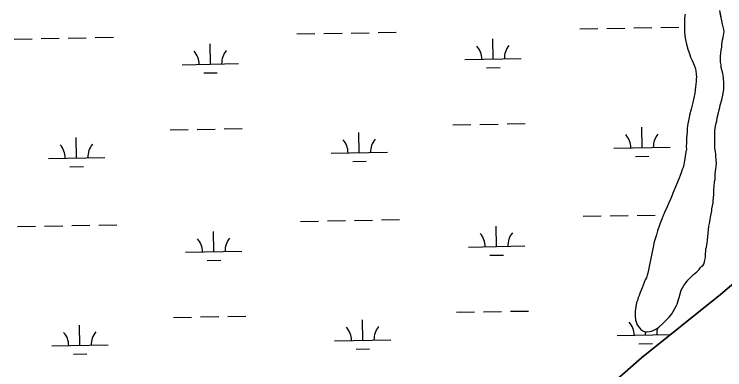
# Model space of a CAD drawing. Extents: x 3957609 to 3995875, y 234277 to 260273.
# Drawn here: x 3975068 to 3976329, y 252566 to 253197 of the extents above; entities that cross this region are included whole.
import ezdxf

# ---------------------------------------------------------------- set-up
doc = ezdxf.new("R2010")
doc.units = 0
doc.layers.add('V-TOPO-SHOR', color=7, linetype='Continuous')
doc.layers.add('V-WETL-SWMP', color=7, linetype='Continuous')

msp = doc.modelspace()

# ---------------------------------------------------------------- linework, layer by layer
at = {"layer": 'V-TOPO-SHOR'}
for points in [[(3976258.666, 253197.034), (3976257.89, 253190.337), (3976257.505, 253184.822), (3976257.521, 253174.189), (3976257.925, 253169.462), (3976257.931, 253164.737), (3976259.129, 253154.497), (3976261.116, 253143.866), (3976263.493, 253134.814), (3976265.867, 253128.514), (3976267.055, 253124.578), (3976268.638, 253120.642), (3976271.007, 253115.919), (3976273.774, 253109.621), (3976277.336, 253099.781), (3976278.128, 253096.631), (3976278.139, 253090.329), (3976278.933, 253085.211), (3976278.546, 253082.059), (3976278.552, 253078.121), (3976277.774, 253072.213), (3976277.387, 253067.879), (3976275.828, 253056.849), (3976272.312, 253040.301), (3976269.574, 253028.48), (3976266.834, 253017.84), (3976266.053, 253013.509), (3976264.88, 253008.387), (3976263.317, 252999.718), (3976262.541, 252993.416), (3976262.547, 252988.689), (3976261.386, 252976.477), (3976261.392, 252972.145), (3976261.005, 252968.598), (3976260.622, 252961.903), (3976261.023, 252957.179), (3976259.85, 252952.843), (3976257.904, 252936.692), (3976257.124, 252933.541), (3976256.735, 252930.389), (3976255.166, 252924.871), (3976253.597, 252921.324), (3976252.424, 252916.991), (3976250.071, 252910.685), (3976248.502, 252905.956), (3976243.794, 252894.526), (3976236.73, 252879.154), (3976235.554, 252875.607), (3976233.199, 252869.696), (3976229.669, 252862.207), (3976226.922, 252855.112), (3976222.212, 252844.864), (3976219.467, 252837.772), (3976217.503, 252833.434), (3976215.937, 252829.101), (3976213.19, 252822.4), (3976210.055, 252812.549), (3976208.097, 252805.457), (3976204.959, 252796.785), (3976203.395, 252790.877), (3976202.612, 252786.541), (3976194.795, 252749.505), (3976194.406, 252746.355), (3976192.452, 252737.293), (3976191.277, 252733.746), (3976190.101, 252729.017), (3976188.139, 252725.47), (3976182.646, 252711.677), (3976179.116, 252703.399), (3976177.156, 252697.881), (3976175.585, 252694.334)], [(3976283.818, 252744.135), (3976285.782, 252746.896), (3976288.534, 252749.659), (3976290.893, 252751.631), (3976292.464, 252754.39), (3976294.031, 252760.696), (3976294.811, 252765.027), (3976294.805, 252768.967), (3976295.575, 252779.996), (3976296.751, 252783.543), (3976297.533, 252787.088), (3976297.92, 252791.028), (3976298.7, 252795.755), (3976301.023, 252820.573), (3976301.803, 252825.3), (3976303.368, 252831.999), (3976304.148, 252836.725), (3976306.493, 252848.151), (3976306.487, 252851.696), (3976308.441, 252861.94), (3976308.435, 252865.879), (3976309.598, 252877.303), (3976309.981, 252883.211), (3976309.975, 252887.149), (3976310.364, 252890.694), (3976311.136, 252900.15), (3976311.916, 252903.695), (3976312.301, 252909.208), (3976312.295, 252913.149), (3976312.68, 252918.664), (3976314.237, 252931.269), (3976314.222, 252939.146), (3976313.428, 252944.659), (3976313.419, 252948.991), (3976313.02, 252952.929), (3976311.828, 252959.229), (3976311.822, 252963.56), (3976311.421, 252967.498), (3976311.402, 252978.527), (3976311.789, 252983.254), (3976311.779, 252989.951), (3976312.553, 252998.223), (3976314.12, 253003.74), (3976314.9, 253007.678), (3976315.68, 253012.8), (3976317.245, 253019.497), (3976319.201, 253027.378), (3976320.376, 253031.318), (3976321.159, 253035.259), (3976323.899, 253045.109), (3976326.637, 253056.142), (3976327.413, 253064.021), (3976327.393, 253077.017), (3976326.992, 253081.351), (3976326.985, 253084.501), (3976325.793, 253091.589), (3976323.018, 253102.611), (3976322.617, 253107.338), (3976321.822, 253112.063), (3976321.421, 253117.183), (3976321.411, 253122.303), (3976322.576, 253132.938), (3976323.75, 253138.453), (3976324.135, 253143.18), (3976325.304, 253151.454), (3976326.477, 253155.79), (3976328.036, 253166.425), (3976327.637, 253169.577), (3976325.259, 253179.024), (3976321.288, 253199.5)], [(3975652.491, 252219.849), (3975667.824, 252238.097), (3975684.776, 252250.631), (3975700.304, 252260.66), (3975714.224, 252268.899), (3975726.897, 252276.782), (3975740.815, 252287.165), (3975755.442, 252300.41), (3975770.96, 252315.62), (3975785.588, 252329.221), (3975803.961, 252347.116), (3975822.338, 252362.509), (3975840.897, 252374.867), (3975878.209, 252390.112), (3975898.738, 252400.327), (3975959.072, 252431.869), (3975987.095, 252446.919), (3976035.825, 252473.439), (3976078.477, 252501.914), (3976118.626, 252532.171), (3976181.422, 252587.117), (3976321.482, 252699.716), (3976417.11, 252780.801)], [(3976175.585, 252694.334), (3976174.018, 252688.819), (3976172.449, 252685.272), (3976170.111, 252670.301), (3976170.125, 252662.029), (3976170.924, 252654.154), (3976171.716, 252651.005), (3976173.299, 252646.673), (3976175.274, 252643.527), (3976180.009, 252637.625), (3976183.558, 252635.27), (3976187.893, 252633.308), (3976191.439, 252633.312), (3976195.377, 252633.711), (3976198.92, 252634.506), (3976203.249, 252636.087), (3976207.972, 252638.854), (3976211.906, 252641.617), (3976219.379, 252647.931), (3976230.783, 252659.371), (3976233.142, 252662.131), (3976235.106, 252665.285), (3976237.856, 252669.228), (3976243.353, 252679.871), (3976244.924, 252682.632), (3976246.489, 252688.936), (3976248.449, 252694.453), (3976251.578, 252707.456), (3976256.293, 252715.341), (3976258.652, 252718.494), (3976263.762, 252724.804), (3976273.985, 252735.061), (3976279.49, 252739.796), (3976283.818, 252744.135)]]:
    msp.add_lwpolyline(points, dxfattribs=at)
at = {"layer": 'V-WETL-SWMP'}
for p, q in [((3976119.683, 253171.783), (3976151.678, 253172.364)), ((3976167.675, 253172.655), (3976199.67, 253173.237)), ((3976215.667, 253173.528), (3976247.662, 253174.11)), ((3975569.866, 253161.785), (3975601.861, 253162.367)), ((3975617.858, 253162.658), (3975649.853, 253163.24)), ((3975665.85, 253163.531), (3975697.845, 253164.112)), ((3975713.842, 253164.403), (3975745.837, 253164.985)), ((3976071.691, 253170.91), (3976103.686, 253171.492)), ((3975068.041, 253152.66), (3975100.036, 253153.242)), ((3975116.033, 253153.533), (3975148.028, 253154.115)), ((3975164.025, 253154.406), (3975196.02, 253154.988)), ((3975212.017, 253155.278), (3975244.012, 253155.86)), ((3975918.047, 253117.366), (3975917.393, 253153.36)), ((3975416.222, 253108.241), (3975415.568, 253144.235)), ((3975366.23, 253107.332), (3975466.214, 253109.15)), ((3975868.056, 253116.457), (3975968.039, 253118.275)), ((3975906.33, 253101.719), (3975930.326, 253102.156)), ((3975404.505, 253092.595), (3975428.501, 253093.031)), ((3975846.75, 253000.618), (3975878.745, 253001.2)), ((3975894.742, 253001.491), (3975926.737, 253002.073)), ((3975942.734, 253002.364), (3975974.729, 253002.945)), ((3976182.383, 252960.284), (3976181.728, 252996.278)), ((3975344.925, 252991.494), (3975376.92, 252992.075)), ((3975392.917, 252992.366), (3975424.912, 252992.948)), ((3975440.909, 252993.239), (3975472.904, 252993.821)), ((3975680.558, 252951.159), (3975679.903, 252987.153)), ((3975178.733, 252942.034), (3975178.078, 252978.028)), ((3976132.391, 252959.375), (3976232.374, 252961.193)), ((3975630.566, 252950.25), (3975730.549, 252952.068)), ((3976170.665, 252944.637), (3976194.661, 252945.073)), ((3975128.741, 252941.125), (3975228.724, 252942.943)), ((3975668.84, 252935.512), (3975692.836, 252935.949)), ((3975167.015, 252926.387), (3975191.011, 252926.824)), ((3975671.898, 252830.91), (3975703.893, 252831.492)), ((3975719.89, 252831.783), (3975751.885, 252832.365)), ((3976077.739, 252838.29), (3976109.734, 252838.872)), ((3976125.731, 252839.163), (3976157.726, 252839.744)), ((3976173.723, 252840.035), (3976205.718, 252840.617)), ((3975074.089, 252820.04), (3975106.084, 252820.622)), ((3975122.081, 252820.913), (3975154.076, 252821.495)), ((3975170.073, 252821.786), (3975202.068, 252822.368)), ((3975218.065, 252822.658), (3975250.06, 252823.24)), ((3975575.914, 252829.165), (3975607.909, 252829.747)), ((3975623.906, 252830.038), (3975655.901, 252830.62)), ((3975924.095, 252784.746), (3975923.441, 252820.74)), ((3975422.27, 252775.621), (3975421.616, 252811.615)), ((3975874.104, 252783.837), (3975974.087, 252785.655)), ((3975372.279, 252774.712), (3975472.262, 252776.53)), ((3975912.378, 252769.099), (3975936.374, 252769.536)), ((3975410.553, 252759.974), (3975434.549, 252760.411)), ((3975852.798, 252667.998), (3975884.793, 252668.58)), ((3975900.79, 252668.871), (3975932.785, 252669.453)), ((3975948.782, 252669.744), (3975980.777, 252670.325)), ((3975350.973, 252658.874), (3975382.968, 252659.455)), ((3975398.965, 252659.746), (3975430.96, 252660.328)), ((3975446.957, 252660.619), (3975478.952, 252661.201)), ((3975184.781, 252609.414), (3975184.126, 252645.408)), ((3975686.606, 252618.539), (3975685.951, 252654.533)), ((3976188.431, 252627.664), (3976188.328, 252633.308)), ((3975636.614, 252617.63), (3975736.597, 252619.448)), ((3976138.439, 252626.754), (3976232.861, 252628.471)), ((3975134.789, 252608.505), (3975234.772, 252610.323)), ((3976176.713, 252612.017), (3976200.709, 252612.453)), ((3975173.063, 252593.767), (3975197.059, 252594.204)), ((3975674.888, 252602.892), (3975698.884, 252603.328))]:
    msp.add_line(p, q, dxfattribs=at)
for points in [[(3976258.667, 253197.035), (3976257.89, 253190.338), (3976257.505, 253184.823), (3976257.522, 253174.189), (3976257.924, 253169.463), (3976257.931, 253164.737), (3976259.13, 253154.498), (3976261.116, 253143.867), (3976263.494, 253134.813), (3976265.867, 253128.515), (3976267.055, 253124.578), (3976268.637, 253120.642), (3976271.008, 253115.919), (3976273.775, 253109.622), (3976277.335, 253099.781), (3976278.128, 253096.632), (3976278.138, 253090.33), (3976278.934, 253085.211), (3976278.546, 253082.06), (3976278.552, 253078.121), (3976277.774, 253072.212), (3976277.387, 253067.879), (3976275.829, 253056.848), (3976272.311, 253040.3), (3976269.573, 253028.48), (3976266.833, 253017.841), (3976266.053, 253013.508), (3976264.879, 253008.386), (3976263.318, 252999.718), (3976262.54, 252993.415), (3976262.548, 252988.689), (3976261.386, 252976.477), (3976261.393, 252972.145), (3976261.005, 252968.599), (3976260.622, 252961.903), (3976261.023, 252957.178), (3976259.849, 252952.843), (3976257.905, 252936.692), (3976257.123, 252933.54), (3976256.734, 252930.388), (3976255.167, 252924.872), (3976253.598, 252921.324), (3976252.423, 252916.99), (3976250.07, 252910.684), (3976248.502, 252905.956), (3976243.794, 252894.526), (3976236.73, 252879.154), (3976235.554, 252875.607), (3976233.2, 252869.696), (3976229.668, 252862.207), (3976226.922, 252855.113), (3976222.212, 252844.865), (3976219.467, 252837.771), (3976217.504, 252833.435), (3976215.936, 252829.1), (3976213.19, 252822.4), (3976210.055, 252812.549), (3976208.097, 252805.456), (3976204.96, 252796.786), (3976203.394, 252790.876), (3976202.613, 252786.542), (3976194.796, 252749.506), (3976194.407, 252746.355), (3976192.452, 252737.293), (3976191.276, 252733.746), (3976190.102, 252729.018), (3976188.139, 252725.47), (3976182.647, 252711.676), (3976179.116, 252703.399), (3976177.155, 252697.882), (3976175.585, 252694.335), (3976174.019, 252688.818), (3976172.449, 252685.271), (3976170.11, 252670.301), (3976170.124, 252662.03), (3976170.924, 252654.154)], [(3976170.924, 252654.154), (3976171.717, 252651.004), (3976173.299, 252646.674), (3976175.274, 252643.527), (3976180.009, 252637.626), (3976183.558, 252635.269), (3976187.894, 252633.307), (3976191.438, 252633.312), (3976195.376, 252633.712), (3976198.92, 252634.506), (3976203.25, 252636.088), (3976207.972, 252638.853), (3976211.906, 252641.616), (3976219.379, 252647.93), (3976230.782, 252659.37), (3976233.141, 252662.131), (3976235.105, 252665.285), (3976237.856, 252669.228), (3976243.353, 252679.871), (3976244.924, 252682.631), (3976246.489, 252688.935), (3976248.449, 252694.452), (3976251.579, 252707.455), (3976256.293, 252715.34), (3976258.651, 252718.494), (3976263.761, 252724.804), (3976273.985, 252735.061), (3976279.491, 252739.796), (3976283.817, 252744.136), (3976285.782, 252746.896), (3976288.534, 252749.658), (3976290.894, 252751.631), (3976292.465, 252754.39), (3976294.03, 252760.695), (3976294.811, 252765.028), (3976294.805, 252768.967), (3976295.575, 252779.996), (3976296.751, 252783.543), (3976297.533, 252787.089), (3976297.92, 252791.028), (3976298.7, 252795.756), (3976301.023, 252820.573), (3976301.803, 252825.3), (3976303.368, 252831.998), (3976304.148, 252836.726), (3976306.493, 252848.152), (3976306.487, 252851.696), (3976308.44, 252861.94), (3976308.434, 252865.878), (3976309.597, 252877.302), (3976309.981, 252883.211), (3976309.975, 252887.149), (3976310.363, 252890.695), (3976311.135, 252900.149), (3976311.917, 252903.695), (3976312.302, 252909.209), (3976312.296, 252913.148), (3976312.681, 252918.663), (3976314.236, 252931.269), (3976314.223, 252939.146), (3976313.427, 252944.659), (3976313.42, 252948.991), (3976313.02, 252952.929), (3976311.828, 252959.229), (3976311.821, 252963.561), (3976311.421, 252967.499), (3976311.403, 252978.527), (3976311.789, 252983.254), (3976311.778, 252989.95), (3976312.553, 252998.222), (3976314.119, 253003.739), (3976314.901, 253007.679), (3976315.68, 253012.8), (3976317.245, 253019.498), (3976319.201, 253027.378), (3976320.377, 253031.319), (3976321.158, 253035.259), (3976323.899, 253045.11), (3976326.638, 253056.142), (3976327.413, 253064.021), (3976327.392, 253077.018), (3976326.991, 253081.35), (3976326.986, 253084.501), (3976325.793, 253091.588), (3976323.019, 253102.612), (3976322.617, 253107.338), (3976321.822, 253112.063), (3976321.42, 253117.182), (3976321.411, 253122.302), (3976322.576, 253132.938), (3976323.749, 253138.454), (3976324.135, 253143.181), (3976325.303, 253151.454), (3976326.478, 253155.789), (3976328.036, 253166.425), (3976327.637, 253169.576), (3976325.259, 253179.024), (3976320.493, 253203.436)], [(3976417.109, 252780.8), (3976321.482, 252699.716), (3976181.422, 252587.118), (3976118.625, 252532.171)]]:
    msp.add_lwpolyline(points, dxfattribs=at)
for centre, start, end in [((3975862.805, 253116.836), 0.269879, 41.813537), ((3975973.272, 253118.845), 140.269876, 181.813534), ((3975360.98, 253107.712), 0.269879, 41.813537), ((3975471.447, 253109.72), 140.269876, 181.813534), ((3976127.14, 252959.754), 0.269879, 41.813537), ((3976237.608, 252961.763), 140.269876, 181.813534), ((3975625.315, 252950.629), 0.269879, 41.813537), ((3975735.783, 252952.638), 140.269876, 181.813534), ((3975123.49, 252941.504), 0.269879, 41.813537), ((3975233.958, 252943.513), 140.269876, 181.813534), ((3975868.853, 252784.216), 0.269879, 41.813537), ((3975979.32, 252786.225), 140.269876, 181.813534), ((3975367.028, 252775.092), 0.269879, 41.813537), ((3975477.495, 252777.1), 140.269876, 181.813534), ((3975741.831, 252620.018), 140.269876, 181.813534), ((3976133.188, 252627.134), 0.269879, 41.813537), ((3975129.538, 252608.884), 0.269879, 41.813537), ((3975240.006, 252610.893), 140.269876, 181.813534), ((3975631.363, 252618.009), 0.269879, 41.813537), ((3976243.656, 252629.143), 161.245439, 181.813534)]:
    msp.add_arc(centre, 35.246, start, end, dxfattribs=at)

doc.saveas('drawing.dxf')
